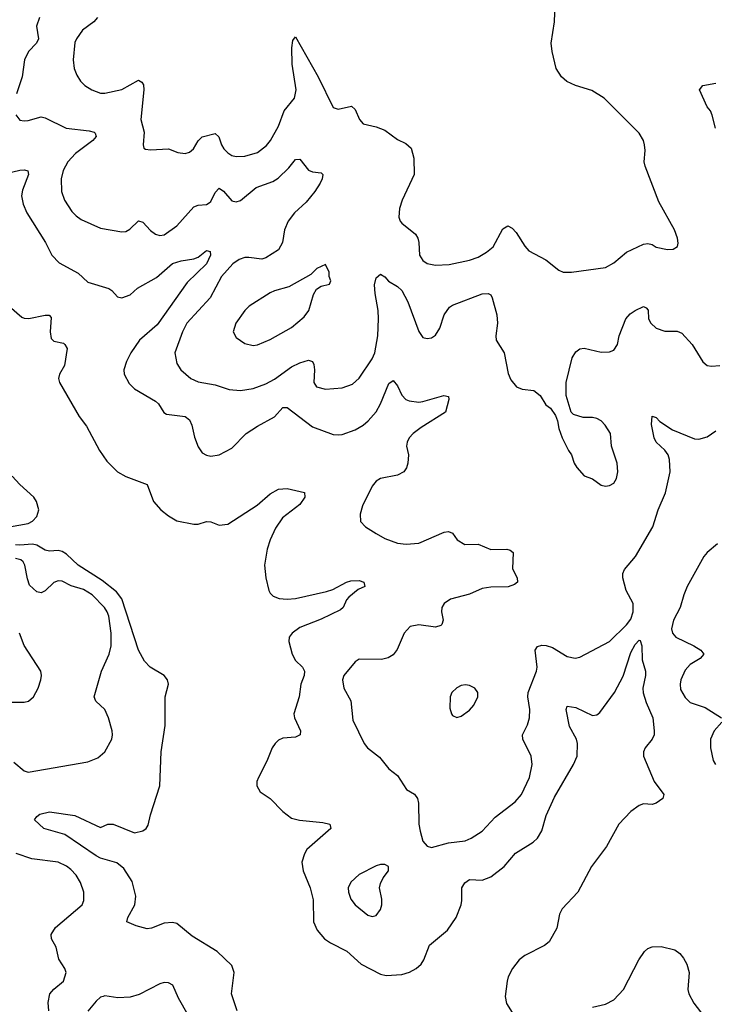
# Model space of a CAD drawing. Header units: inches. Extents: x 1682530 to 1839546, y 640742 to 791647.
# Tile 661 of 923: x 1776209 to 1779484, y 702021 to 706660. Entities that reach past the tile are written whole.
import ezdxf

# ---------------------------------------------------------------- set-up
doc = ezdxf.new("R2010")
doc.units = ezdxf.units.IN
doc.header["$MEASUREMENT"] = 0
doc.layers.add('B7770', color=7, linetype='Continuous')

msp = doc.modelspace()

# ---------------------------------------------------------------- linework, layer by layer
at = {"layer": 'B7770', "color": 5}
for points, elevation in [([(1776576.1, 706670), (1776558, 706650), (1776505.3, 706610), (1776476.9, 706570), (1776470, 706552.3), (1776461.3, 706470), (1776465.5, 706430), (1776478.2, 706398.2), (1776495.3, 706370), (1776516.4, 706350), (1776550, 706328.9), (1776590, 706314.3), (1776610, 706314.3), (1776690, 706331.6), (1776770, 706374.3), (1776785.7, 706365.7), (1776792.6, 706352.6), (1776795.1, 706330), (1776780.7, 706190), (1776796.1, 706130), (1776790.6, 706070), (1776794.4, 706054.4), (1776802, 706050), (1776826.2, 706046.2), (1776910, 706051.8), (1776954.7, 706034.7), (1776990, 706028.8), (1777010, 706035.3), (1777028.8, 706051.2), (1777051.1, 706088.9), (1777070, 706107.2), (1777130, 706123.6), (1777148.5, 706108.5), (1777159.8, 706070), (1777171.1, 706051.1), (1777190, 706032.9), (1777210, 706020.2), (1777230, 706015.2), (1777270, 706017.6), (1777330, 706034.7), (1777372.4, 706067.6), (1777390.8, 706090), (1777430, 706158.7), (1777456.5, 706230), (1777504.3, 706290), (1777512, 706330), (1777494.3, 706450), (1777492.5, 706527.5), (1777497.5, 706562.5), (1777510, 706579.3), (1777616.8, 706390), (1777686.7, 706246.7), (1777710, 706238), (1777772.7, 706252.7), (1777790, 706236), (1777810.3, 706190.3), (1777828.8, 706168.8), (1777890, 706155.8), (1777930, 706139.5), (1777990, 706094.9), (1778030, 706077.3), (1778054, 706054), (1778067.1, 706007.1), (1778068.9, 705930), (1778011.5, 705810), (1777999.6, 705770), (1777997, 705730), (1778002.4, 705710), (1778010, 705700.5), (1778074.3, 705650), (1778085.5, 705630), (1778090.2, 705610), (1778094, 705550), (1778110, 705525.5), (1778130, 705510.4), (1778170, 705502.8), (1778234.3, 705505.7), (1778330, 705526.7), (1778370, 705541.3), (1778410, 705564.4), (1778440.5, 705590), (1778486.1, 705673.9), (1778510, 705688.8), (1778530, 705678.3), (1778550, 705656.9), (1778590, 705593.1), (1778610, 705571.6), (1778690, 705528.4), (1778750, 705479.3), (1778770.4, 705470.4), (1778810, 705470.4), (1778970, 705492.7), (1779010, 705514.4), (1779070, 705564.4), (1779150, 705602.4), (1779170, 705606), (1779190, 705600.5), (1779210, 705588.2), (1779263.2, 705576.8), (1779290, 705578.8), (1779309.3, 705590.7), (1779312.7, 705607.3), (1779309.4, 705630), (1779296.2, 705670), (1779222.4, 705802.4), (1779157.6, 705970), (1779153.6, 705990), (1779157.2, 706042.8), (1779154.5, 706070), (1779149.7, 706090), (1779130, 706125.6), (1778964.2, 706290), (1778906.2, 706326.2), (1778829.2, 706349.2), (1778788.5, 706368.5), (1778763.5, 706390), (1778738.2, 706430), (1778719.3, 706510), (1778714.5, 706550), (1778729.7, 706650), (1778732.6, 706732.6)], 680), ([(1776302, 706670), (1776289.3, 706630), (1776297.6, 706570), (1776289, 706550), (1776250.2, 706509.8), (1776231.4, 706470), (1776220.7, 706390), (1776193.8, 706310)], 660), ([(1779489.2, 706149.2), (1779474, 706210), (1779465.2, 706230), (1779449.3, 706250), (1779413.2, 706330), (1779429.6, 706350.4), (1779490, 706360.4)], 660), ([(1776191.6, 706211.6), (1776210, 706186.7), (1776230, 706182.6), (1776250, 706184.6), (1776310, 706202), (1776330, 706197.6), (1776428.3, 706148.3), (1776536.3, 706136.3), (1776560.5, 706130), (1776564.8, 706124.8), (1776570.3, 706110), (1776553.8, 706090), (1776472.2, 706030), (1776436.9, 705990), (1776415, 705950), (1776404.5, 705910), (1776407.1, 705850), (1776420.2, 705810), (1776455.8, 705755.8), (1776475.3, 705735.3), (1776499.2, 705719.2), (1776590, 705677.2), (1776690, 705659.6), (1776710, 705662), (1776727.7, 705672.3), (1776770, 705712.4), (1776790, 705706.4), (1776826.2, 705666.2), (1776850, 705648.8), (1776870, 705643.1), (1776890, 705646.3), (1776950, 705687.9), (1777030, 705777.8), (1777050, 705785.5), (1777090, 705788.8), (1777103, 705797), (1777110, 705803.1), (1777130, 705846.4), (1777150, 705866), (1777170, 705852.3), (1777210, 705807.1), (1777230, 705801.2), (1777250, 705807.5), (1777324.4, 705870), (1777403.1, 705896.9), (1777427.5, 705912.5), (1777478.4, 705961.6), (1777510, 706001.3), (1777530, 706003), (1777570, 705951.6), (1777590, 705943.2), (1777630, 705937.6), (1777637.6, 705930), (1777635, 705910), (1777625.6, 705890), (1777600.1, 705850), (1777560, 705800), (1777504.8, 705750), (1777475, 705710), (1777458, 705670), (1777448.7, 705610), (1777430, 705575), (1777370, 705538), (1777350, 705531.2), (1777290, 705540.2), (1777270, 705538.9), (1777244.6, 705530), (1777213.2, 705510), (1777160.9, 705450), (1777107.9, 705350), (1776997.8, 705230), (1776977.3, 705190), (1776941.3, 705090), (1776950, 705040.7), (1776968.9, 705010), (1777016.5, 704970), (1777050, 704953.8), (1777130, 704939.7), (1777197.4, 704917.4), (1777250, 704912.4), (1777310, 704922.8), (1777370, 704944.7), (1777410, 704966.5), (1777490, 705024.8), (1777530, 705043.5), (1777570, 705055.8), (1777589, 705049), (1777595.4, 705035.4), (1777598.6, 705010), (1777595.8, 704950), (1777608, 704930), (1777650, 704919), (1777730, 704924.7), (1777777.5, 704942.5), (1777810, 704970.3), (1777870, 705062.8), (1777882.7, 705090), (1777897.3, 705170), (1777899.9, 705250), (1777898.8, 705290), (1777884.3, 705370), (1777882.2, 705410), (1777890, 705443.1), (1777910, 705460.3), (1777930, 705448.9), (1777948.5, 705428.5), (1777990, 705402.5), (1778010, 705383.5), (1778039.4, 705330), (1778090, 705190.8), (1778110, 705163), (1778130, 705157.1), (1778150, 705160.5), (1778170, 705174), (1778190, 705206.8), (1778209.7, 705270), (1778234.7, 705305.3), (1778250, 705314.7), (1778390, 705367.8), (1778418, 705370), (1778430, 705364), (1778437, 705350), (1778458.3, 705270), (1778462, 705230), (1778453.4, 705170), (1778455.8, 705150), (1778492.2, 705090), (1778512.3, 704992.3), (1778523.7, 704963.7), (1778551.3, 704930), (1778578.5, 704918.5), (1778632.7, 704912.7), (1778662.8, 704890), (1778690, 704844.7), (1778712, 704830), (1778735.3, 704795.3), (1778744.7, 704770), (1778750, 704734), (1778766, 704690), (1778796, 704630), (1778810.5, 704610.5), (1778822.8, 704570), (1778834.8, 704550), (1778870, 704511), (1778910, 704497.3), (1778950, 704467.3), (1778970, 704462), (1778990, 704464.9), (1779010, 704476), (1779022.5, 704497.5), (1779029.4, 704530), (1779025.1, 704570), (1778999.6, 704650), (1778994, 704710), (1778969.3, 704750), (1778950, 704769.3), (1778930, 704780.9), (1778910, 704786), (1778865.6, 704785.6), (1778819, 704799), (1778808.7, 704810), (1778785.2, 704890), (1778785.1, 704950), (1778813.5, 705066.5), (1778830, 705094.9), (1778850, 705108.4), (1778870, 705112.4), (1778950, 705093.7), (1778990, 705095.3), (1779010, 705103.1), (1779027.8, 705130), (1779034.5, 705170), (1779066, 705250), (1779086.7, 705273.3), (1779110, 705290.2), (1779150, 705308.4), (1779162.8, 705302.8), (1779171.5, 705291.5), (1779172.7, 705250), (1779183.8, 705230), (1779210, 705206), (1779250, 705192.2), (1779307.9, 705192.1), (1779330, 705183.7), (1779379, 705130), (1779430, 705048), (1779450, 705030.5), (1779470, 705026.7), (1779510, 705030.4)], 660), ([(1776150, 705936.1), (1776210.3, 705950.3), (1776232.7, 705952.7), (1776248.2, 705948.2), (1776251, 705930), (1776223.1, 705856.9), (1776217.6, 705830), (1776225.2, 705790), (1776242.3, 705750), (1776330.2, 705610), (1776360.3, 705550), (1776394.6, 705514.6), (1776485.1, 705465.1), (1776530, 705422.6), (1776630, 705393.4), (1776644.2, 705384.2), (1776670, 705354), (1776690, 705348.9), (1776730, 705363.2), (1776765.1, 705394.9), (1776854.5, 705445.5), (1776930, 705511.6), (1776970, 705523.9), (1777030, 705532.6), (1777050, 705541.1), (1777090, 705572.6), (1777107.9, 705567.9), (1777108.7, 705550), (1777090.1, 705510), (1776998.7, 705421.3), (1776857.5, 705222.5), (1776774.4, 705150), (1776733.8, 705090), (1776712.1, 705050), (1776700.3, 705010), (1776701.7, 704990), (1776725.3, 704945.3), (1776750, 704921.1), (1776850, 704862.4), (1776863.8, 704850), (1776889, 704809), (1776901.3, 704801.3), (1776990, 704790.2), (1777010, 704774.9), (1777021.3, 704750), (1777032.6, 704692.6), (1777050, 704647.3), (1777070, 704619.1), (1777090, 704608), (1777110, 704603.8), (1777150, 704610.5), (1777210, 704640.5), (1777277.4, 704710), (1777330, 704744.7), (1777410, 704788.1), (1777450, 704832.2), (1777470, 704832.9), (1777590, 704741.8), (1777686.2, 704706.2), (1777710, 704703.6), (1777730, 704706), (1777790, 704727.6), (1777828.3, 704750), (1777851.9, 704770), (1777890, 704811.6), (1777910.4, 704849.6), (1777950, 704946), (1777970, 704960.5), (1777990, 704935.5), (1778010.2, 704890.2), (1778030, 704870.3), (1778044.6, 704864.6), (1778090, 704858.6), (1778110, 704860.7), (1778209, 704890), (1778230, 704884.7), (1778232.8, 704870), (1778217.1, 704810), (1778101.4, 704738.6), (1778063.6, 704710), (1778045.5, 704690), (1778035.3, 704670), (1778032.9, 704650), (1778041.3, 704610), (1778038.8, 704570), (1778032.1, 704547.9), (1778019.6, 704530), (1777990, 704513.8), (1777910, 704497.8), (1777890, 704485.1), (1777870, 704462), (1777825.3, 704370), (1777813.7, 704330), (1777815.8, 704295.8), (1777839.1, 704270), (1777890, 704238.9), (1777930, 704216), (1777990, 704193.8), (1778030.9, 704189.1), (1778090, 704193.1), (1778210, 704244.9), (1778230, 704248.2), (1778250, 704240.7), (1778270.7, 704210), (1778307.4, 704187.4), (1778370, 704188.4), (1778430, 704163.6), (1778505.1, 704165.1), (1778521.3, 704161.3), (1778534.9, 704150), (1778532.3, 704072.3), (1778554.9, 704030), (1778555.5, 704010), (1778541.1, 703998.9), (1778512.2, 703987.8), (1778430, 703985.8), (1778390, 703980.3), (1778330, 703953.5), (1778240.5, 703930), (1778210.4, 703910), (1778198.7, 703890), (1778197, 703870), (1778205.3, 703830), (1778199.3, 703810), (1778194.1, 703805.9), (1778170, 703798), (1778090, 703808.6), (1778050, 703800.5), (1778021.1, 703770), (1777988.2, 703691.8), (1777970, 703667.3), (1777946, 703654), (1777914.6, 703645.4), (1777810, 703647.6), (1777790, 703634.5), (1777736.5, 703570), (1777730.3, 703550), (1777737, 703510), (1777770.3, 703450), (1777779.6, 703359.6), (1777832.7, 703250), (1777849, 703229), (1777904.8, 703184.8), (1777950, 703130.6), (1777990, 703098.8), (1778032.7, 703032.7), (1778070, 703010.6), (1778083.8, 702990), (1778088.8, 702968.8), (1778091.4, 702870), (1778096.7, 702836.7), (1778110.3, 702790.3), (1778130, 702765.5), (1778150, 702760.4), (1778230, 702781.8), (1778309, 702791), (1778337, 702803), (1778390, 702837.2), (1778450, 702902.6), (1778544.6, 702975.4), (1778574.5, 703010), (1778611.6, 703090), (1778625.3, 703150), (1778620.8, 703190), (1778581.5, 703270), (1778579.7, 703290), (1778602.4, 703337.6), (1778612.3, 703370), (1778614.3, 703410), (1778605.3, 703470), (1778606.8, 703490), (1778645.8, 703590), (1778648.4, 703610), (1778638.9, 703690), (1778650, 703707.4), (1778670, 703712.9), (1778691.6, 703711.6), (1778721.3, 703701.3), (1778790, 703659.6), (1778827.9, 703652.1), (1778850, 703657), (1778990, 703730.3), (1779070, 703808.6), (1779090, 703836), (1779101.7, 703870), (1779100.8, 703910), (1779068.7, 703970), (1779052.7, 704030), (1779051.6, 704050), (1779060.2, 704070), (1779112.1, 704130), (1779193.7, 704270), (1779218.3, 704350), (1779253.8, 704430), (1779274.8, 704530), (1779271.8, 704588.2), (1779266, 704610), (1779251, 704631), (1779208.7, 704668.7), (1779200.3, 704690), (1779186.9, 704753.1), (1779190, 704791.3), (1779210, 704785.5), (1779226.2, 704766.2), (1779287.1, 704727.1), (1779390, 704685.7), (1779410, 704684.2), (1779450, 704694.6), (1779490, 704723.1)], 640), ([(1776159.1, 705310), (1776218.8, 705258.8), (1776230, 705253.4), (1776252.8, 705252.8), (1776330, 705268.2), (1776347.7, 705267.7), (1776357.3, 705257.3), (1776353, 705190), (1776358, 705158), (1776370, 705146), (1776415.1, 705135.1), (1776422.8, 705130), (1776432.7, 705110), (1776420.3, 705030), (1776397.6, 704990), (1776392.2, 704970), (1776396.4, 704950), (1776490.2, 704790.2), (1776524.2, 704744.2), (1776585.3, 704630), (1776620.6, 704580.6), (1776670, 704530.3), (1776710, 704507.2), (1776810, 704470.5), (1776840.3, 704390), (1776874.4, 704350), (1776910, 704322.6), (1776950, 704299.2), (1777030, 704282.8), (1777050, 704282.4), (1777090, 704296.1), (1777110, 704294), (1777150, 704278.3), (1777190, 704282.8), (1777327.9, 704372.1), (1777390, 704425.5), (1777430, 704447.7), (1777470, 704450.4), (1777551.8, 704431.8), (1777553.4, 704410), (1777530, 704376), (1777447.4, 704312.6), (1777415.5, 704264.5), (1777390.2, 704209.8), (1777375.5, 704164.5), (1777362.8, 704090), (1777370.2, 704030), (1777383.1, 703970), (1777390, 703957.3), (1777404.4, 703944.4), (1777433, 703933), (1777470.3, 703930.3), (1777510, 703933.6), (1777654.9, 703965.1), (1777684.9, 703975.1), (1777749.2, 704010), (1777770, 704015.8), (1777810, 704018), (1777830.8, 704010), (1777836, 703990), (1777805.5, 703974.5), (1777760.7, 703939.3), (1777750, 703926), (1777734, 703890), (1777721.3, 703878.7), (1777630, 703834.7), (1777530, 703796.4), (1777493.7, 703770), (1777479.7, 703750), (1777478.2, 703730), (1777493.5, 703670), (1777510, 703640.8), (1777542.6, 703610), (1777551.8, 703590), (1777551, 703570), (1777534.2, 703530), (1777527.2, 703470), (1777500.8, 703390), (1777505, 703370), (1777532.3, 703310), (1777531.7, 703290), (1777510, 703279.8), (1777450, 703274.6), (1777430, 703265.8), (1777413.4, 703250), (1777399.8, 703230), (1777373.5, 703166.5), (1777334.2, 703090), (1777327.7, 703070), (1777327.3, 703050), (1777342.4, 703022.4), (1777390.3, 702990), (1777450, 702929), (1777490, 702898.6), (1777527.9, 702887.9), (1777637.8, 702877.8), (1777670.7, 702870), (1777675.5, 702850), (1777563.2, 702750), (1777551.3, 702730), (1777539.7, 702690), (1777545.4, 702650), (1777578.3, 702570), (1777593.4, 702513.4), (1777593.7, 702410), (1777612.1, 702370), (1777646.4, 702330), (1777674, 702310), (1777751.7, 702271.7), (1777818.4, 702210), (1777910, 702162.8), (1777936.4, 702156.4), (1778010, 702160.8), (1778046.9, 702173.1), (1778078.4, 702190), (1778101.3, 702210), (1778114.3, 702230), (1778140.8, 702299.2), (1778226, 702370), (1778266.8, 702430), (1778289.8, 702490), (1778293.8, 702510), (1778293.6, 702570), (1778307, 702593), (1778330, 702608.2), (1778390, 702605.5), (1778430, 702621.2), (1778492.2, 702670), (1778547.1, 702732.9), (1778630, 702785), (1778650, 702803.6), (1778670, 702838.4), (1778690.6, 702910), (1778730, 702996.4), (1778820.3, 703150), (1778836.4, 703190), (1778839.2, 703250), (1778834.5, 703270), (1778800.8, 703330), (1778785.7, 703410), (1778790, 703426), (1778830, 703419), (1778910, 703381.5), (1778930, 703384.2), (1778944, 703396), (1779013.1, 703490), (1779053.4, 703566.6), (1779090, 703678.3), (1779110, 703715.6), (1779130, 703737), (1779134.2, 703734.2), (1779141.3, 703710), (1779143.2, 703643.2), (1779158.6, 703590), (1779159, 703570), (1779147, 703510), (1779148.9, 703488.9), (1779162.1, 703442.1), (1779193.1, 703370), (1779200.3, 703310), (1779200.4, 703290), (1779190.4, 703270), (1779157.1, 703230), (1779150.4, 703210), (1779150.4, 703190), (1779199.6, 703070), (1779246, 703010), (1779240.5, 702990), (1779210, 702968.2), (1779190, 702962.6), (1779150, 702965.4), (1779130, 702957.4), (1779090, 702929.7), (1779033.7, 702870), (1778976, 702764), (1778905, 702670), (1778839.7, 702550), (1778765.7, 702470), (1778754.3, 702445.7), (1778741, 702379), (1778705, 702315), (1778682.8, 702297.2), (1778590, 702250.8), (1778564.2, 702230), (1778532.2, 702190), (1778512.2, 702150), (1778507.5, 702130), (1778498.2, 702058.2), (1778504, 702024), (1778530, 701981.6)], 620), ([(1776045.2, 704250), (1776250, 704285.8), (1776270, 704297.4), (1776290, 704318.7), (1776299.8, 704350), (1776289.2, 704390), (1776276.5, 704410), (1776209.4, 704469.4), (1776174.5, 704510)], 620), ([(1777234.4, 701990), (1777208.1, 702070), (1777221, 702170), (1777210, 702203.7), (1777140.5, 702270), (1777022.2, 702342.2), (1776950, 702401), (1776930, 702406), (1776890, 702402.7), (1776830, 702379.3), (1776810, 702376.8), (1776758, 702390), (1776714, 702410), (1776718.5, 702430), (1776752.4, 702490), (1776756.2, 702530), (1776740, 702600), (1776700.5, 702660.5), (1776667.5, 702687.5), (1776590, 702709.9), (1776570, 702719.8), (1776421.7, 702821.7), (1776323.6, 702850), (1776279.3, 702890), (1776290, 702906), (1776303.9, 702916.1), (1776350, 702928.2), (1776470, 702910.2), (1776590, 702853.7), (1776624, 702870), (1776650, 702869.2), (1776750, 702829.5), (1776790, 702837.5), (1776806.2, 702850), (1776814.5, 702865.5), (1776825.9, 702914.1), (1776870.6, 703050), (1776876.1, 703210), (1776894.5, 703334.5), (1776894.6, 703470), (1776910.8, 703530), (1776906.4, 703550), (1776890.8, 703570), (1776825.1, 703610), (1776797.6, 703637.6), (1776768.8, 703688.8), (1776691.1, 703931.1), (1776665, 703965), (1776597.6, 704017.6), (1776485.7, 704090), (1776430, 704141.7), (1776410, 704154.5), (1776390, 704159.1), (1776350, 704156.3), (1776330, 704161.3), (1776290, 704184.5), (1776270, 704189.2), (1776210, 704184), (1776190, 704185.9)], 620), ([(1779497.8, 704190), (1779450.2, 704150), (1779433.4, 704130), (1779356.1, 703990), (1779339.1, 703950), (1779322.7, 703890), (1779291.5, 703830), (1779282.3, 703790), (1779286.3, 703770), (1779302.2, 703750), (1779387.6, 703710), (1779420.3, 703690), (1779433.4, 703670), (1779417.4, 703650), (1779370, 703621.2), (1779345.5, 703594.5), (1779326.2, 703550), (1779322, 703530), (1779323.9, 703503.9), (1779346.3, 703466.3), (1779370, 703443.6), (1779439.8, 703419.8), (1779517.6, 703370)], 640), ([(1776182.4, 703162.4), (1776230, 703121.5), (1776250, 703114.9), (1776530, 703163.8), (1776578, 703182), (1776610, 703210.8), (1776642.9, 703270), (1776647.3, 703290), (1776645.1, 703310), (1776627.6, 703370), (1776610, 703409.2), (1776568.5, 703448.5), (1776560.5, 703470), (1776595.1, 703590), (1776630.9, 703670), (1776639.8, 703710), (1776641.1, 703770), (1776630, 703849.2), (1776621.2, 703870), (1776608.7, 703890), (1776550.8, 703950), (1776510, 703974.6), (1776452.1, 703992.1), (1776410, 704015), (1776390, 704015.8), (1776370, 704007.7), (1776330, 703968.7), (1776316.9, 703963.1), (1776310, 703960.3), (1776290, 703964.8), (1776256.3, 703996.3), (1776246, 704026), (1776234.1, 704090), (1776225.7, 704105.7), (1776214.5, 704114.5), (1776190, 704120.7)], 640), ([(1776150, 703444.9), (1776230, 703444.9), (1776250.9, 703449.1), (1776275.1, 703470), (1776295.8, 703510), (1776309.7, 703550), (1776312.8, 703570), (1776309.6, 703590), (1776230.7, 703710.7), (1776208.6, 703770)], 660), ([(1779519.5, 703350), (1779483.1, 703310), (1779466, 703270), (1779466.3, 703230), (1779478.9, 703170), (1779488.8, 703150)], 640), ([(1776347, 701990), (1776342.9, 702030), (1776352, 702070), (1776370, 702091.6), (1776415.8, 702130), (1776427.6, 702170), (1776422, 702190), (1776393.7, 702233.7), (1776380.5, 702290), (1776359.5, 702330), (1776357, 702350), (1776378, 702382), (1776503.9, 702490), (1776512.2, 702510), (1776511, 702550), (1776495.3, 702595.3), (1776475.4, 702630), (1776450, 702655.8), (1776430, 702671.1), (1776390, 702690.8), (1776266.3, 702706.3), (1776192.1, 702732.1)], 640), ([(1778910, 702006.7), (1778970, 702020.9), (1779010, 702042.3), (1779054.8, 702090), (1779128.2, 702230), (1779155.2, 702270), (1779170, 702283.7), (1779190, 702292.1), (1779233.8, 702293.8), (1779297.1, 702277.1), (1779320.4, 702260.4), (1779338.1, 702238.1), (1779353.6, 702210), (1779365.5, 702170), (1779358.7, 702090), (1779363.1, 702070), (1779386.8, 702026.8), (1779450, 701944.6)], 620), ([(1777003.9, 701970), (1776957.7, 702050), (1776931.1, 702111.1), (1776910, 702122), (1776890, 702122.9), (1776870, 702117.6), (1776772.4, 702067.6), (1776730, 702054.8), (1776671.8, 702051.8), (1776610, 702060.4), (1776602, 702058), (1776590, 702054), (1776570, 702035.8), (1776530, 701988.5)], 640)]:
    msp.add_lwpolyline(points, dxfattribs=dict(at, elevation=elevation))
for points, elevation in [([(1777650, 705506), (1777610, 705488), (1777581, 705459), (1777478.5, 705401.5), (1777410, 705383.1), (1777390, 705373.5), (1777290.5, 705310), (1777270, 705289.6), (1777228.5, 705230), (1777215.5, 705190), (1777230, 705162), (1777270, 705134.9), (1777310, 705124.9), (1777330, 705127.2), (1777390, 705152.8), (1777490, 705209), (1777550, 705259.3), (1777571.5, 705290), (1777594.8, 705365.2), (1777609.1, 705390.9), (1777630, 705404.7), (1777670, 705414), (1777675.3, 705430), (1777668, 705450), (1777668, 705470)], 680), ([(1778310, 703526), (1778290, 703522.7), (1778270, 703512.7), (1778246.8, 703490), (1778238.8, 703470), (1778236.9, 703416.9), (1778244.7, 703390), (1778250, 703382), (1778270, 703372), (1778290, 703378), (1778330, 703406), (1778349.2, 703430), (1778369.2, 703470), (1778369, 703490), (1778354, 703510), (1778330, 703522.7)], 660), ([(1777930, 702679), (1777910, 702679), (1777890, 702672.7), (1777810, 702631.8), (1777770, 702597), (1777758.4, 702570), (1777759.5, 702550), (1777770, 702516), (1777790.3, 702490.3), (1777850, 702441.3), (1777870, 702434.4), (1777890, 702439.3), (1777910, 702467.3), (1777916.4, 702490), (1777916.4, 702516.4), (1777905.1, 702570), (1777909.4, 702590.6), (1777922.7, 702617.3), (1777948, 702650), (1777948, 702670)], 640)]:
    msp.add_lwpolyline(points, close=True, dxfattribs=dict(at, elevation=elevation))

doc.saveas('drawing.dxf')
